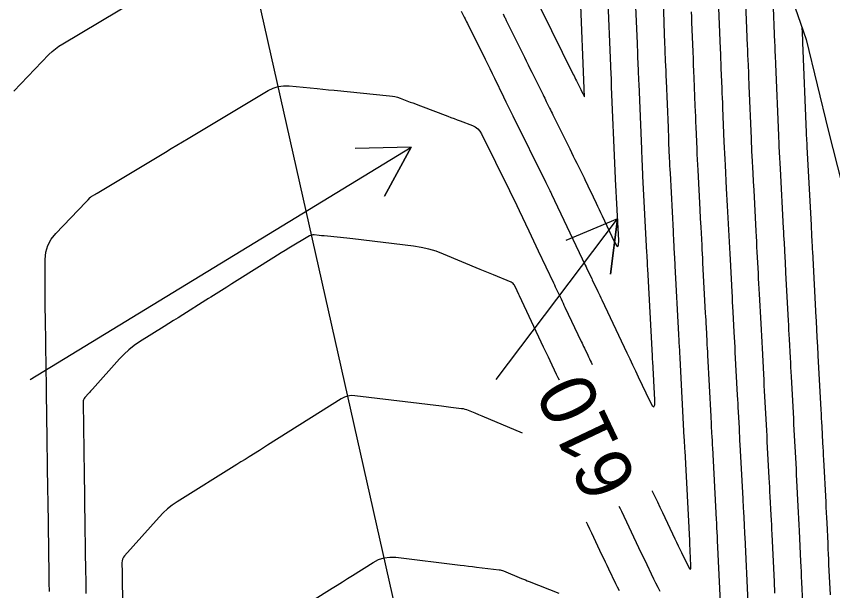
# Model space of a CAD drawing. Extents: x 954385 to 988206, y 1868364 to 1924553.
# Drawn here: x 958055.6 to 958143.3, y 1918596.3 to 1918657.9 of the extents above; entities that cross this region are included whole.
import ezdxf

# ---------------------------------------------------------------- set-up
doc = ezdxf.new("R2010")
doc.units = 0
for name, color, linetype in [('Default', 7, 'Continuous'), ('Ex_Contour Labels', 7, 'Continuous'), ('Ex_Major Contours', 7, 'Continuous'), ('Ex_Minor Contours', 7, 'Continuous'), ('Perimeter', 7, 'Continuous'), ('Slopes', 7, 'Continuous')]:
    doc.layers.add(name, color=color, linetype=linetype)

msp = doc.modelspace()

# ---------------------------------------------------------------- linework, layer by layer
at = {"layer": 'Default'}
msp.add_line((958200.602, 1918129.717), (957843.865, 1919719.405), dxfattribs=at)
at = {"layer": 'Ex_Major Contours'}
for points in [[(958128.078, 1918658.42), (958128.1, 1918657.863), (958128.123, 1918657.307), (958128.253, 1918654.099), (958128.282, 1918653.406), (958128.31, 1918652.714), (958128.338, 1918652.021), (958128.367, 1918651.328), (958128.49, 1918648.324), (958128.513, 1918647.748), (958128.537, 1918647.171), (958128.561, 1918646.594), (958128.584, 1918646.018), (958128.679, 1918643.711), (958128.704, 1918643.135), (958128.73, 1918642.558), (958128.758, 1918641.982), (958128.787, 1918641.406), (958129.011, 1918637.177), (958129.061, 1918636.227), (958129.111, 1918635.278), (958129.212, 1918633.379), (958129.237, 1918632.904), (958129.262, 1918632.43), (958129.287, 1918631.955), (958129.312, 1918631.48), (958129.599, 1918626.068), (958129.619, 1918625.692), (958129.639, 1918625.315), (958129.659, 1918624.938), (958129.679, 1918624.562), (958129.758, 1918623.055), (958129.778, 1918622.678), (958129.798, 1918622.302), (958129.818, 1918621.925), (958129.838, 1918621.548), (958130.185, 1918614.989), (958130.2, 1918614.707), (958130.215, 1918614.425), (958130.229, 1918614.144), (958130.244, 1918613.862), (958130.304, 1918612.736), (958130.319, 1918612.454), (958130.334, 1918612.173), (958130.349, 1918611.891), (958130.364, 1918611.609), (958130.771, 1918603.921), (958130.791, 1918603.546), (958130.81, 1918603.171), (958130.85, 1918602.42), (958130.86, 1918602.232), (958130.869, 1918602.045), (958130.879, 1918601.857), (958130.887, 1918601.669), (958131.296, 1918592.823)], [(958113.93, 1918618.869), (958113.811, 1918619.12), (958113.637, 1918619.487), (958112.94, 1918620.956), (958112.766, 1918621.323), (958112.592, 1918621.69), (958112.417, 1918622.058), (958112.243, 1918622.425), (958109.635, 1918627.928), (958109.573, 1918628.06), (958109.384, 1918628.457), (958109.102, 1918629.051), (958109.041, 1918629.157), (958108.963, 1918629.246), (958108.871, 1918629.319), (958108.762, 1918629.376), (958106.862, 1918630.168), (958106.152, 1918630.465), (958105.441, 1918630.761), (958101.5, 1918632.406), (958100.717, 1918632.701), (958099.919, 1918632.941), (958099.107, 1918633.125), (958098.281, 1918633.253), (958091.776, 1918634.034), (958091.439, 1918634.074), (958091.101, 1918634.111), (958090.764, 1918634.147), (958090.426, 1918634.182), (958088.667, 1918634.355), (958088.399, 1918634.381), (958088.132, 1918634.407), (958087.596, 1918634.46), (958087.465, 1918634.463), (958087.338, 1918634.445), (958087.216, 1918634.407), (958087.098, 1918634.348), (958084.889, 1918633.026), (958084.484, 1918632.781), (958084.079, 1918632.534), (958083.676, 1918632.285), (958083.274, 1918632.034), (958079.343, 1918629.564), (958078.78, 1918629.211), (958078.218, 1918628.858), (958077.094, 1918628.151), (958076.812, 1918627.974), (958076.531, 1918627.798), (958076.25, 1918627.621), (958075.969, 1918627.444), (958073.513, 1918625.897), (958073.009, 1918625.58), (958072.506, 1918625.263), (958072.003, 1918624.947), (958071.5, 1918624.63), (958068.869, 1918622.976), (958068.279, 1918622.576), (958067.721, 1918622.138), (958067.195, 1918621.661), (958066.701, 1918621.147), (958063.813, 1918617.923), (958063.712, 1918617.81), (958063.611, 1918617.697), (958063.51, 1918617.584), (958063.408, 1918617.471), (958063.004, 1918617.02), (958062.915, 1918616.903), (958062.853, 1918616.776), (958062.816, 1918616.639), (958062.806, 1918616.492), (958062.917, 1918608.747), (958062.927, 1918608.022), (958062.938, 1918607.298), (958062.948, 1918606.573), (958062.959, 1918605.848), (958063.072, 1918598.186), (958063.08, 1918597.634), (958063.088, 1918597.082), (958063.096, 1918596.53), (958063.104, 1918595.978)], [(958124.739, 1918596.178), (958124.521, 1918596.628), (958124.302, 1918597.078), (958124.084, 1918597.528), (958123.093, 1918599.573), (958122.934, 1918599.9), (958122.777, 1918600.228), (958122.62, 1918600.557), (958122.463, 1918600.885), (958120.626, 1918604.759), (958120.476, 1918605.076), (958120.361, 1918605.318)]]:
    msp.add_lwpolyline(points, dxfattribs=at)
at = {"layer": 'Ex_Minor Contours'}
for points in [[(958140.069, 1918594.983), (958139.967, 1918597.205), (958139.941, 1918597.76), (958139.916, 1918598.316), (958139.89, 1918598.871), (958139.865, 1918599.427), (958139.714, 1918602.689), (958139.683, 1918603.352), (958139.65, 1918604.015), (958139.617, 1918604.678), (958139.582, 1918605.341), (958139.436, 1918608.112), (958139.404, 1918608.715), (958139.372, 1918609.318), (958139.34, 1918609.921), (958139.308, 1918610.524), (958139.18, 1918612.937), (958139.148, 1918613.54), (958139.116, 1918614.143), (958139.084, 1918614.747), (958139.052, 1918615.35), (958138.845, 1918619.254), (958138.819, 1918619.756), (958138.792, 1918620.258), (958138.766, 1918620.76), (958138.739, 1918621.261), (958138.633, 1918623.269), (958138.607, 1918623.77), (958138.58, 1918624.272), (958138.553, 1918624.774), (958138.527, 1918625.276), (958138.255, 1918630.388), (958138.234, 1918630.789), (958138.213, 1918631.19), (958138.192, 1918631.592), (958138.17, 1918631.993), (958138.085, 1918633.598), (958138.064, 1918633.999), (958138.043, 1918634.4), (958138.022, 1918634.801), (958138.001, 1918635.203), (958137.664, 1918641.559), (958137.633, 1918642.153), (958137.602, 1918642.747), (958137.539, 1918643.935), (958137.524, 1918644.232), (958137.509, 1918644.529), (958137.496, 1918644.826), (958137.483, 1918645.123), (958137.169, 1918652.777), (958137.161, 1918652.968), (958137.153, 1918653.159), (958137.145, 1918653.349), (958137.137, 1918653.54), (958137.106, 1918654.303), (958137.098, 1918654.493), (958137.09, 1918654.684), (958137.083, 1918654.875), (958137.075, 1918655.065), (958136.689, 1918664.56)], [(958137.064, 1918596.022), (958137.045, 1918596.423), (958137.027, 1918596.824), (958137.008, 1918597.226), (958136.772, 1918602.349), (958136.748, 1918602.854), (958136.723, 1918603.358), (958136.698, 1918603.863), (958136.672, 1918604.367), (958136.565, 1918606.385), (958136.538, 1918606.89), (958136.511, 1918607.394), (958136.485, 1918607.899), (958136.458, 1918608.403), (958136.253, 1918612.28), (958136.221, 1918612.883), (958136.189, 1918613.486), (958136.157, 1918614.09), (958136.125, 1918614.693), (958135.997, 1918617.107), (958135.965, 1918617.71), (958135.933, 1918618.314), (958135.901, 1918618.917), (958135.869, 1918619.521), (958135.723, 1918622.29), (958135.688, 1918622.953), (958135.653, 1918623.615), (958135.618, 1918624.278), (958135.582, 1918624.941), (958135.415, 1918628.104), (958135.385, 1918628.668), (958135.355, 1918629.232), (958135.325, 1918629.796), (958135.295, 1918630.36), (958135.176, 1918632.616), (958135.146, 1918633.179), (958135.116, 1918633.743), (958135.086, 1918634.307), (958135.056, 1918634.871), (958134.825, 1918639.254), (958134.776, 1918640.178), (958134.727, 1918641.101), (958134.629, 1918642.949), (958134.606, 1918643.41), (958134.583, 1918643.872), (958134.562, 1918644.334), (958134.543, 1918644.796), (958134.31, 1918650.447), (958134.296, 1918650.805), (958134.281, 1918651.163), (958134.266, 1918651.521), (958134.252, 1918651.879), (958134.193, 1918653.311), (958134.178, 1918653.669), (958134.164, 1918654.027), (958134.149, 1918654.385), (958134.134, 1918654.743), (958133.834, 1918662.142)], [(958123.885, 1918606.99), (958123.908, 1918606.941), (958124.179, 1918606.37), (958124.45, 1918605.799), (958124.721, 1918605.228), (958124.992, 1918604.657), (958126.332, 1918601.834), (958126.506, 1918601.469), (958126.68, 1918601.105), (958126.855, 1918600.741), (958127.031, 1918600.377), (958127.741, 1918598.915), (958127.892, 1918598.65), (958127.994, 1918598.575), (958128.047, 1918598.69), (958128.053, 1918598.994), (958127.945, 1918601.329), (958127.944, 1918601.358), (958127.942, 1918601.388), (958127.941, 1918601.417), (958127.939, 1918601.446), (958127.927, 1918601.681), (958127.419, 1918611.274), (958127.407, 1918611.516), (958127.394, 1918611.757), (958127.368, 1918612.24), (958127.355, 1918612.481), (958127.343, 1918612.723), (958126.894, 1918621.217), (958126.883, 1918621.431), (958126.871, 1918621.645), (958126.86, 1918621.859), (958126.849, 1918622.073), (958126.803, 1918622.928), (958126.792, 1918623.142), (958126.78, 1918623.356), (958126.769, 1918623.57), (958126.758, 1918623.784), (958126.368, 1918631.153), (958126.351, 1918631.463), (958126.335, 1918631.773), (958126.318, 1918632.083), (958126.302, 1918632.393), (958126.22, 1918633.942), (958126.187, 1918634.562), (958126.171, 1918634.871), (958125.843, 1918641.083), (958125.822, 1918641.492), (958125.802, 1918641.901), (958125.783, 1918642.311), (958125.766, 1918642.72), (958125.699, 1918644.357), (958125.682, 1918644.766), (958125.665, 1918645.175), (958125.648, 1918645.584), (958125.631, 1918645.993), (958125.427, 1918650.982), (958125.405, 1918651.52), (958125.383, 1918652.057), (958125.361, 1918652.594), (958125.339, 1918653.131), (958125.252, 1918655.28), (958125.23, 1918655.817), (958125.208, 1918656.354), (958125.186, 1918656.891), (958125.164, 1918657.429), (958125.023, 1918660.876)], [(958103.396, 1918658.485), (958103.726, 1918657.817), (958103.809, 1918657.65), (958103.891, 1918657.483), (958103.974, 1918657.316), (958104.057, 1918657.149), (958105.948, 1918653.321), (958106.199, 1918652.815), (958106.449, 1918652.308), (958106.699, 1918651.802), (958106.949, 1918651.295), (958107.949, 1918649.269), (958108.199, 1918648.763), (958108.449, 1918648.256), (958108.699, 1918647.75), (958108.949, 1918647.243), (958112.486, 1918640.077), (958112.589, 1918639.868), (958112.693, 1918639.658), (958112.899, 1918639.24), (958112.951, 1918639.135), (958113.002, 1918639.03), (958113.053, 1918638.925), (958113.103, 1918638.819), (958116.706, 1918631.228), (958116.801, 1918631.03), (958116.895, 1918630.831), (958117.149, 1918630.295), (958117.233, 1918630.119), (958117.399, 1918629.767), (958117.455, 1918629.65), (958118.047, 1918628.403), (958118.155, 1918628.175), (958118.262, 1918627.948), (958118.37, 1918627.721), (958118.478, 1918627.493), (958121.18, 1918621.796), (958121.486, 1918621.15), (958121.792, 1918620.505), (958122.098, 1918619.859), (958122.405, 1918619.214), (958123.636, 1918616.618), (958123.897, 1918616.147), (958124.072, 1918616.013), (958124.163, 1918616.215), (958124.168, 1918616.752), (958123.949, 1918620.885), (958123.939, 1918621.09), (958123.922, 1918621.398), (958123.917, 1918621.5), (958123.423, 1918630.826), (958123.408, 1918631.116), (958123.392, 1918631.406), (958123.346, 1918632.276), (958123.331, 1918632.566), (958122.898, 1918640.761), (958122.886, 1918641.003), (958122.874, 1918641.244), (958122.863, 1918641.486), (958122.853, 1918641.728), (958122.813, 1918642.695), (958122.803, 1918642.937), (958122.793, 1918643.179), (958122.783, 1918643.421), (958122.773, 1918643.663), (958122.486, 1918650.678), (958122.471, 1918651.039), (958122.456, 1918651.4), (958122.441, 1918651.761), (958122.427, 1918652.122), (958122.368, 1918653.567), (958122.353, 1918653.928), (958122.339, 1918654.289), (958122.324, 1918654.65), (958122.309, 1918655.011), (958122.081, 1918660.585)], [(958107.883, 1918658.183), (958108.056, 1918657.832), (958108.1, 1918657.744), (958108.143, 1918657.656), (958108.186, 1918657.569), (958108.23, 1918657.481), (958108.768, 1918656.39), (958108.872, 1918656.179), (958108.976, 1918655.968), (958109.081, 1918655.757), (958109.185, 1918655.546), (958110.173, 1918653.543), (958110.373, 1918653.139), (958110.572, 1918652.734), (958110.772, 1918652.33), (958110.972, 1918651.926), (958112.176, 1918649.49), (958112.264, 1918649.311), (958112.353, 1918649.133), (958112.441, 1918648.954), (958112.53, 1918648.775), (958112.883, 1918648.059), (958112.971, 1918647.88), (958113.06, 1918647.702), (958113.148, 1918647.523), (958113.236, 1918647.344), (958115.042, 1918643.684), (958115.228, 1918643.307), (958115.415, 1918642.929), (958115.601, 1918642.551), (958115.788, 1918642.173), (958116.575, 1918640.578), (958116.74, 1918640.242), (958116.904, 1918639.905), (958117.067, 1918639.567), (958117.228, 1918639.229), (958117.87, 1918637.874), (958118.031, 1918637.536), (958118.192, 1918637.197), (958118.352, 1918636.859), (958118.513, 1918636.52), (958119.823, 1918633.757), (958120.057, 1918633.335), (958120.214, 1918633.214), (958120.295, 1918633.395), (958120.3, 1918633.878), (958119.953, 1918640.438), (958119.95, 1918640.513), (958119.946, 1918640.587), (958119.943, 1918640.662), (958119.939, 1918640.736), (958119.924, 1918641.109), (958119.915, 1918641.332), (958119.544, 1918650.373), (958119.537, 1918650.558), (958119.529, 1918650.743), (958119.522, 1918650.928), (958119.514, 1918651.113), (958119.484, 1918651.854), (958119.476, 1918652.039), (958119.469, 1918652.224), (958119.461, 1918652.409), (958119.454, 1918652.594), (958119.138, 1918660.293)], [(958111.915, 1918658.793), (958115.424, 1918651.689), (958115.507, 1918651.521), (958115.59, 1918651.353), (958115.673, 1918651.185), (958115.756, 1918651.017), (958116.217, 1918650.084), (958116.273, 1918649.971), (958116.44, 1918649.632), (958116.579, 1918649.351), (958116.604, 1918649.307), (958116.621, 1918649.295), (958116.631, 1918649.314), (958116.632, 1918649.364), (958116.602, 1918650.086), (958116.599, 1918650.176), (958116.196, 1918660.002)], [(958055.367, 1918649.887), (958059.132, 1918653.809), (958059.473, 1918654.141), (958059.832, 1918654.448), (958060.212, 1918654.73), (958060.611, 1918654.987), (958068.59, 1918659.759)], [(958130.978, 1918659.725), (958131.194, 1918654.421), (958131.215, 1918653.896), (958131.237, 1918653.37), (958131.258, 1918652.845), (958131.28, 1918652.319), (958131.366, 1918650.218), (958131.387, 1918649.692), (958131.409, 1918649.167), (958131.43, 1918648.641), (958131.452, 1918648.116), (958131.602, 1918644.469), (958131.629, 1918643.842), (958131.657, 1918643.215), (958131.688, 1918642.589), (958131.72, 1918641.962), (958131.852, 1918639.456), (958131.885, 1918638.829), (958131.918, 1918638.203), (958131.952, 1918637.576), (958131.985, 1918636.949), (958132.121, 1918634.366), (958132.155, 1918633.726), (958132.189, 1918633.087), (958132.223, 1918632.447), (958132.257, 1918631.808), (958132.44, 1918628.352), (958132.468, 1918627.813), (958132.497, 1918627.273), (958132.525, 1918626.734), (958132.554, 1918626.195), (958132.668, 1918624.037), (958132.697, 1918623.498), (958132.726, 1918622.958), (958132.754, 1918622.419), (958132.783, 1918621.88), (958133.027, 1918617.255), (958133.05, 1918616.812), (958133.074, 1918616.37), (958133.097, 1918615.927), (958133.121, 1918615.485), (958133.215, 1918613.715), (958133.238, 1918613.272), (958133.261, 1918612.83), (958133.285, 1918612.387), (958133.308, 1918611.945), (958133.614, 1918606.162), (958133.633, 1918605.816), (958133.651, 1918605.47), (958133.669, 1918605.124), (958133.688, 1918604.778), (958133.761, 1918603.394), (958133.779, 1918603.048), (958133.796, 1918602.702), (958133.813, 1918602.355), (958133.83, 1918602.009), (958134.152, 1918595.024)], [(958139.959, 1918656.781), (958140.015, 1918655.387), (958140.019, 1918655.294), (958140.027, 1918655.108), (958140.424, 1918645.451), (958140.429, 1918645.318), (958140.435, 1918645.186), (958140.442, 1918645.054), (958140.449, 1918644.922), (958140.497, 1918643.997), (958140.504, 1918643.864), (958140.945, 1918635.534), (958140.957, 1918635.296), (958140.97, 1918635.057), (958140.983, 1918634.819), (958140.995, 1918634.58), (958141.046, 1918633.626), (958141.058, 1918633.387), (958141.071, 1918633.149), (958141.084, 1918632.91), (958141.096, 1918632.672), (958141.471, 1918625.611), (958141.489, 1918625.27), (958141.507, 1918624.929), (958141.525, 1918624.588), (958141.543, 1918624.247), (958141.615, 1918622.884), (958141.633, 1918622.543), (958141.651, 1918622.202), (958141.669, 1918621.861), (958141.687, 1918621.521), (958141.997, 1918615.69), (958142.02, 1918615.245), (958142.044, 1918614.8), (958142.067, 1918614.356), (958142.091, 1918613.911), (958142.185, 1918612.132), (958142.209, 1918611.687), (958142.232, 1918611.242), (958142.256, 1918610.797), (958142.279, 1918610.353), (958142.521, 1918605.788), (958142.55, 1918605.23), (958142.578, 1918604.672), (958142.605, 1918604.114), (958142.632, 1918603.556), (958142.735, 1918601.324), (958142.761, 1918600.766), (958142.786, 1918600.208), (958142.812, 1918599.65), (958142.838, 1918599.092), (958142.988, 1918595.832)], [(958059.185, 1918596.207), (958059.172, 1918597.111), (958059.158, 1918598.015), (958059.042, 1918605.907), (958059.037, 1918606.291), (958059.035, 1918606.422), (958059.033, 1918606.552), (958059.025, 1918607.072), (958058.91, 1918615.158), (958058.899, 1918615.898), (958058.888, 1918616.638), (958058.878, 1918617.378), (958058.867, 1918618.117), (958058.801, 1918622.556), (958058.754, 1918625.779), (958058.747, 1918626.316), (958058.742, 1918626.853), (958058.74, 1918627.39), (958058.74, 1918627.927), (958058.745, 1918631.825), (958058.816, 1918632.604), (958059.026, 1918633.328), (958059.376, 1918633.996), (958059.865, 1918634.607), (958063.106, 1918637.989), (958063.332, 1918638.224), (958063.568, 1918638.471), (958063.621, 1918638.522), (958063.677, 1918638.57), (958063.736, 1918638.614), (958063.798, 1918638.653), (958064.052, 1918638.805), (958064.179, 1918638.881), (958064.306, 1918638.957), (958071.656, 1918643.36), (958072.266, 1918643.725), (958072.875, 1918644.09), (958073.485, 1918644.454), (958074.094, 1918644.819), (958082.677, 1918649.952), (958083.208, 1918650.217), (958083.76, 1918650.389), (958084.333, 1918650.469), (958084.926, 1918650.456), (958087.946, 1918650.161), (958089.153, 1918650.043), (958089.757, 1918649.984), (958095.711, 1918649.402), (958096, 1918649.364), (958096.284, 1918649.307), (958096.563, 1918649.232), (958096.839, 1918649.138), (958097.931, 1918648.725), (958098.204, 1918648.621), (958098.477, 1918648.518), (958098.75, 1918648.414), (958099.023, 1918648.311), (958101.963, 1918647.198), (958102.292, 1918647.073), (958102.621, 1918646.949), (958102.95, 1918646.824), (958103.279, 1918646.699), (958104.595, 1918646.199), (958104.903, 1918646.051), (958105.167, 1918645.854), (958105.388, 1918645.61), (958105.565, 1918645.318), (958108.571, 1918639.229), (958108.835, 1918638.691), (958109.097, 1918638.152), (958109.356, 1918637.613), (958109.614, 1918637.072), (958110.641, 1918634.908), (958110.898, 1918634.367), (958111.155, 1918633.826), (958111.411, 1918633.285), (958111.668, 1918632.743), (958113.289, 1918629.327), (958113.392, 1918629.109), (958113.495, 1918628.891), (958113.598, 1918628.674), (958113.702, 1918628.456), (958114.114, 1918627.585), (958114.218, 1918627.367), (958114.321, 1918627.15), (958114.424, 1918626.932), (958114.527, 1918626.714), (958116.274, 1918623.033), (958116.362, 1918622.848), (958116.45, 1918622.662), (958116.538, 1918622.476), (958116.627, 1918622.29), (958116.979, 1918621.547), (958117.067, 1918621.361), (958117.156, 1918621.176), (958117.244, 1918620.99), (958117.332, 1918620.804), (958117.456, 1918620.542)], [(958109.98, 1918613.199), (958105.628, 1918615.015), (958105.268, 1918615.166), (958104.908, 1918615.316), (958104.188, 1918615.616), (958104.006, 1918615.685), (958103.821, 1918615.741), (958103.633, 1918615.783), (958103.441, 1918615.813), (958102.288, 1918615.951), (958102.031, 1918615.982), (958101.774, 1918616.013), (958101.518, 1918616.044), (958101.261, 1918616.075), (958091.978, 1918617.194), (958091.59, 1918617.209), (958091.217, 1918617.159), (958090.858, 1918617.045), (958090.514, 1918616.866), (958082.599, 1918611.887), (958082.381, 1918611.75), (958082.162, 1918611.612), (958081.943, 1918611.474), (958081.724, 1918611.337), (958080.63, 1918610.65), (958080.41, 1918610.511), (958080.19, 1918610.373), (958079.75, 1918610.096), (958079.639, 1918610.027), (958079.529, 1918609.958), (958079.419, 1918609.889), (958079.309, 1918609.82), (958072.905, 1918605.804), (958072.377, 1918605.446), (958071.877, 1918605.054), (958071.407, 1918604.629), (958070.965, 1918604.168), (958067.256, 1918600.027), (958067.129, 1918599.858), (958067.039, 1918599.675), (958066.987, 1918599.478), (958066.971, 1918599.266), (958066.987, 1918598.224), (958066.988, 1918598.091), (958066.99, 1918597.958), (958066.992, 1918597.825), (958066.994, 1918597.692), (958067.11, 1918589.617)], [(958120.376, 1918596.255), (958120.188, 1918596.642), (958120, 1918597.029), (958119.248, 1918598.578), (958119.061, 1918598.965), (958118.874, 1918599.353), (958118.688, 1918599.741), (958118.503, 1918600.13), (958117.615, 1918602.003), (958117.405, 1918602.444), (958117.195, 1918602.886), (958116.986, 1918603.328), (958116.835, 1918603.644)], [(958085.309, 1918593.885), (958089.524, 1918596.533), (958090.078, 1918596.881), (958090.632, 1918597.229), (958091.186, 1918597.577), (958091.74, 1918597.925), (958093.957, 1918599.317), (958094.523, 1918599.612), (958095.112, 1918599.801), (958095.726, 1918599.882), (958096.364, 1918599.858), (958103.28, 1918599.028), (958103.722, 1918598.974), (958104.165, 1918598.921), (958104.607, 1918598.868), (958105.049, 1918598.815), (958107.453, 1918598.527), (958107.577, 1918598.507), (958107.699, 1918598.48), (958107.818, 1918598.444), (958107.936, 1918598.399), (958109.865, 1918597.595), (958110.071, 1918597.509), (958110.277, 1918597.425), (958110.483, 1918597.342), (958110.69, 1918597.26), (958113.878, 1918595.999)]]:
    msp.add_lwpolyline(points, dxfattribs=at)
at = {"layer": 'Perimeter'}
msp.add_lwpolyline([(958122.231, 1918712.842), (958125.264, 1918703.274), (958128.192, 1918693.682), (958131.257, 1918684.121), (958134.198, 1918674.532), (958137.143, 1918664.944), (958140.424, 1918655.432), (958142.782, 1918645.713), (958145.261, 1918636.02)], dxfattribs=at)
at = {"layer": 'Slopes'}
for points in [[(958057.131, 1918618.928), (958098.016, 1918643.897), (958095.145, 1918638.629), (958098.016, 1918643.897), (958092.018, 1918643.749)], [(958107.131, 1918618.928), (958120.154, 1918636.187), (958119.419, 1918630.233), (958120.154, 1918636.187), (958114.629, 1918633.846)]]:
    msp.add_lwpolyline(points, dxfattribs=at)

# ---------------------------------------------------------------- texts
at = {"layer": 'Ex_Contour Labels'}
msp.add_text('610', height=6, rotation=115.38793, dxfattribs=at).set_placement((958122.408, 1918608.002))

doc.saveas('drawing.dxf')
